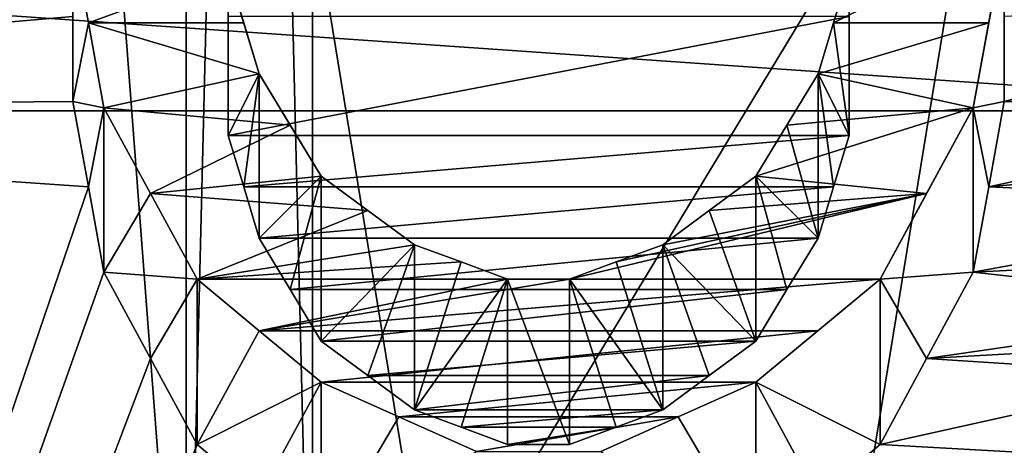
# Model space of a CAD drawing. Header units: millimetres. Extents: x -122 to 122, y -98 to 94.
# Tile 446 of 533: x 67.32 to 70.69, y 1.31 to 2.77. Entities that reach past the tile are written whole.
import ezdxf

# ---------------------------------------------------------------- set-up
doc = ezdxf.new("R2010")
doc.units = ezdxf.units.MM
doc.header["$LTSCALE"] = 26.699852
for name, color, linetype in [('1004', 7, 'CONTINUOUS'), ('1006', 7, 'CONTINUOUS'), ('1026', 7, 'CONTINUOUS'), ('1029', 7, 'CONTINUOUS'), ('1044', 7, 'CONTINUOUS'), ('1045', 7, 'CONTINUOUS'), ('1133', 7, 'CONTINUOUS'), ('1150', 7, 'CONTINUOUS'), ('1736', 7, 'CONTINUOUS'), ('1737', 7, 'CONTINUOUS'), ('4178', 7, 'CONTINUOUS'), ('4195', 7, 'CONTINUOUS'), ('4409', 7, 'CONTINUOUS'), ('4718', 7, 'CONTINUOUS'), ('4719', 7, 'CONTINUOUS'), ('4720', 7, 'CONTINUOUS'), ('4721', 7, 'CONTINUOUS'), ('4722', 7, 'CONTINUOUS'), ('4724', 7, 'CONTINUOUS'), ('4725', 7, 'CONTINUOUS'), ('4726', 7, 'CONTINUOUS'), ('4727', 7, 'CONTINUOUS'), ('4728', 7, 'CONTINUOUS'), ('4755', 7, 'CONTINUOUS'), ('4756', 7, 'CONTINUOUS'), ('4757', 7, 'CONTINUOUS'), ('4758', 7, 'CONTINUOUS'), ('4759', 7, 'CONTINUOUS'), ('4760', 7, 'CONTINUOUS'), ('4761', 7, 'CONTINUOUS'), ('4762', 7, 'CONTINUOUS'), ('4763', 7, 'CONTINUOUS'), ('4764', 7, 'CONTINUOUS'), ('4765', 7, 'CONTINUOUS'), ('4781', 7, 'CONTINUOUS'), ('4782', 7, 'CONTINUOUS'), ('4791', 7, 'CONTINUOUS'), ('4792', 7, 'CONTINUOUS'), ('4793', 7, 'CONTINUOUS'), ('4794', 7, 'CONTINUOUS'), ('5236', 7, 'CONTINUOUS'), ('5239', 7, 'CONTINUOUS'), ('967', 7, 'CONTINUOUS'), ('969', 7, 'CONTINUOUS')]:
    doc.layers.add(name, color=color, linetype=linetype)

msp = doc.modelspace()

# ---------------------------------------------------------------- linework, layer by layer
at = {"layer": '1004', "color": 250, "linetype": 'Continuous', "true_color": 0x323232}
for points in [[(78.9793, 17.625, -30.5274), (78.9793, 0, -35.25), (68.3207, 17.625, -30.5274), (78.9793, 17.625, -30.5274)], [(68.3207, 17.625, -30.5274), (78.9793, 0, -35.25), (68.3207, 0, -35.25), (68.3207, 17.625, -30.5274)]]:
    msp.add_3dface(points, dxfattribs=at)
at = {"layer": '1006', "color": 250, "linetype": 'Continuous', "true_color": 0x323232}
for points in [[(78.9793, 0, 35.25), (78.9793, 17.625, 30.5274), (68.3207, 0, 35.25), (78.9793, 0, 35.25)], [(68.3207, 0, 35.25), (78.9793, 17.625, 30.5274), (68.3207, 17.625, 30.5274), (68.3207, 0, 35.25)]]:
    msp.add_3dface(points, dxfattribs=at)
at = {"layer": '1026', "color": 250, "linetype": 'Continuous', "true_color": 0x323232}
for points in [[(66.4443, 19, 32.909), (66.4443, 0, 38), (67.8877, 17.75, 30.7439), (66.4443, 19, 32.909)], [(67.8877, 17.75, 30.7439), (66.4443, 0, 38), (67.8877, 0, 35.5), (67.8877, 17.75, 30.7439)]]:
    msp.add_3dface(points, dxfattribs=at)
at = {"layer": '1029', "color": 250, "linetype": 'Continuous', "true_color": 0x323232}
for points in [[(66.4443, 0, -38), (66.4443, 19, -32.909), (67.8877, 0, -35.5), (66.4443, 0, -38)], [(67.8877, 0, -35.5), (66.4443, 19, -32.909), (67.8877, 17.75, -30.7439), (67.8877, 0, -35.5)]]:
    msp.add_3dface(points, dxfattribs=at)
at = {"layer": '1044', "color": 250, "linetype": 'Continuous', "true_color": 0x323232}
for points in [[(68.3207, 17.625, -30.5274), (68.3207, 0, -35.25), (67.8877, 17.75, -30.7439), (68.3207, 17.625, -30.5274)], [(68.3207, 0, -35.25), (67.8877, 0, -35.5), (67.8877, 17.75, -30.7439), (68.3207, 0, -35.25)]]:
    msp.add_3dface(points, dxfattribs=at)
at = {"layer": '1045', "color": 250, "linetype": 'Continuous', "true_color": 0x323232}
for points in [[(68.3207, 17.625, 30.5274), (67.8877, 17.75, 30.7439), (67.8877, 0, 35.5), (68.3207, 17.625, 30.5274)], [(68.3207, 0, 35.25), (68.3207, 17.625, 30.5274), (67.8877, 0, 35.5), (68.3207, 0, 35.25)]]:
    msp.add_3dface(points, dxfattribs=at)
at = {"layer": '1133', "color": 250, "linetype": 'Continuous', "true_color": 0x323232}
for points in [[(103.1595, -13.7317, -39.9563), (103.1595, 4.0619, -42.0543), (36.8405, -13.7317, -39.9563), (103.1595, -13.7317, -39.9563)], [(36.8405, -13.7317, -39.9563), (103.1595, 4.0619, -42.0543), (36.8405, 4.0619, -42.0543), (36.8405, -13.7317, -39.9563)]]:
    msp.add_3dface(points, dxfattribs=at)
at = {"layer": '1150', "color": 250, "linetype": 'Continuous', "true_color": 0x323232}
for points in [[(63.7701, 2.4568, -48.1874), (63.7701, 13.6709, -46.2728), (67.5, 3.3488, -48.1336), (63.7701, 2.4568, -48.1874)], [(71.4362, 7.0834, -47.7272), (76.2299, 2.4567, -48.1874), (70.1006, 6.3572, -47.8294), (71.4362, 7.0834, -47.7272)], [(70.1006, 6.3572, -47.8294), (76.2299, 2.4567, -48.1874), (68.7766, 5.6312, -47.9203), (70.1006, 6.3572, -47.8294)], [(68.7766, 5.6312, -47.9203), (76.2299, 2.4567, -48.1874), (72.5, 4.0399, -48.0806), (68.7766, 5.6312, -47.9203)], [(76.2299, 2.4567, -48.1874), (63.7701, 2.4568, -48.1874), (67.5, 3.3488, -48.1336), (76.2299, 2.4567, -48.1874)], [(72.5, 3.3488, -48.1336), (76.2299, 2.4567, -48.1874), (67.5, 3.3488, -48.1336), (72.5, 3.3488, -48.1336)], [(63.7701, -8.8939, -47.4232), (63.7701, 2.4568, -48.1874), (76.2299, -8.8939, -47.4232), (63.7701, -8.8939, -47.4232)], [(76.2299, -8.8939, -47.4232), (63.7701, 2.4568, -48.1874), (76.2299, 2.4567, -48.1874), (76.2299, -8.8939, -47.4232)]]:
    msp.add_3dface(points, dxfattribs=at)
at = {"layer": '1736', "color": 250, "linetype": 'Continuous', "true_color": 0x323232}
for points in [[(31.5, 14.6011, -44.9374), (108.5, -4.939, -46.9912), (31.5, -4.939, -46.9912), (31.5, 14.6011, -44.9374)], [(108.5, 14.6011, -44.9374), (108.5, -4.939, -46.9912), (31.5, 14.6011, -44.9374), (108.5, 14.6011, -44.9374)]]:
    msp.add_3dface(points, dxfattribs=at)
at = {"layer": '1737', "color": 250, "linetype": 'Continuous', "true_color": 0x323232}
for points in [[(108.5, 15.2191, -46.8395), (108.5, -5.148, -48.9802), (31.5, 15.2191, -46.8395), (108.5, 15.2191, -46.8395)], [(31.5, 15.2191, -46.8395), (108.5, -5.148, -48.9802), (31.5, -5.148, -48.9802), (31.5, 15.2191, -46.8395)]]:
    msp.add_3dface(points, dxfattribs=at)
at = {"layer": '4178', "color": 250, "linetype": 'Continuous', "true_color": 0x323232}
for points in [[(103.1595, 4.0619, 42.0543), (103.1595, -13.7317, 39.9563), (36.8405, 4.0619, 42.0543), (103.1595, 4.0619, 42.0543)], [(36.8405, 4.0619, 42.0543), (103.1595, -13.7317, 39.9563), (36.8405, -13.7317, 39.9563), (36.8405, 4.0619, 42.0543)]]:
    msp.add_3dface(points, dxfattribs=at)
at = {"layer": '4195', "color": 250, "linetype": 'Continuous', "true_color": 0x323232}
for points in [[(63.7701, 13.6709, 46.2728), (63.7701, 2.4568, 48.1874), (67.9255, 9.012, 47.4009), (63.7701, 13.6709, 46.2728)], [(67.9255, 9.012, 47.4009), (63.7701, 2.4568, 48.1874), (67.7657, 8.7403, 47.4518), (67.9255, 9.012, 47.4009)], [(67.7657, 8.7403, 47.4518), (63.7701, 2.4568, 48.1874), (67.6064, 8.4684, 47.501), (67.7657, 8.7403, 47.4518)], [(67.6064, 8.4684, 47.501), (63.7701, 2.4568, 48.1874), (67.5531, 8.1402, 47.5584), (67.6064, 8.4684, 47.501)], [(67.5531, 8.1402, 47.5584), (63.7701, 2.4568, 48.1874), (67.5, 7.8116, 47.6135), (67.5531, 8.1402, 47.5584)], [(67.5, 7.8116, 47.6135), (63.7701, 2.4568, 48.1874), (67.5533, 7.4809, 47.6665), (67.5, 7.8116, 47.6135)], [(67.5533, 7.4809, 47.6665), (63.7701, 2.4568, 48.1874), (67.6064, 7.1499, 47.7173), (67.5533, 7.4809, 47.6665)], [(67.6064, 7.1499, 47.7173), (63.7701, 2.4568, 48.1874), (67.7662, 6.8723, 47.7581), (67.6064, 7.1499, 47.7173)], [(67.7662, 6.8723, 47.7581), (63.7701, 2.4568, 48.1874), (67.9255, 6.5946, 47.7972), (67.7662, 6.8723, 47.7581)], [(67.9255, 6.5946, 47.7972), (63.7701, 2.4568, 48.1874), (68.0853, 6.4272, 47.82), (67.9255, 6.5946, 47.7972)], [(68.0853, 6.4272, 47.82), (63.7701, 2.4568, 48.1874), (68.2447, 6.2598, 47.8422), (68.0853, 6.4272, 47.82)], [(68.2447, 6.2598, 47.8422), (63.7701, 2.4568, 48.1874), (68.4576, 6.1478, 47.8567), (68.2447, 6.2598, 47.8422)], [(68.4576, 6.1478, 47.8567), (63.7701, 2.4568, 48.1874), (68.6702, 6.0358, 47.871), (68.4576, 6.1478, 47.8567)], [(68.6702, 6.0358, 47.871), (63.7701, 2.4568, 48.1874), (68.8298, 5.9797, 47.878), (68.6702, 6.0358, 47.871)], [(63.7701, 2.4568, 48.1874), (68.9894, 5.9236, 47.885), (68.8298, 5.9797, 47.878), (63.7701, 2.4568, 48.1874)], [(68.9894, 5.9236, 47.885), (63.7701, 2.4568, 48.1874), (69.2554, 5.8674, 47.8919), (68.9894, 5.9236, 47.885)], [(69.2554, 5.8674, 47.8919), (63.7701, 2.4568, 48.1874), (69.5213, 5.8113, 47.8988), (69.2554, 5.8674, 47.8919)], [(63.7701, 2.4568, 48.1874), (68.3511, 4.566, 48.0335), (70.4787, 5.8113, 47.8988), (63.7701, 2.4568, 48.1874)], [(69.5213, 5.8113, 47.8988), (63.7701, 2.4568, 48.1874), (70.4787, 5.8113, 47.8988), (69.5213, 5.8113, 47.8988)], [(68.3511, 4.566, 48.0335), (63.7701, 2.4568, 48.1874), (68.1381, 4.3946, 48.0495), (68.3511, 4.566, 48.0335)], [(68.1381, 4.3946, 48.0495), (63.7701, 2.4568, 48.1874), (67.9255, 4.2232, 48.0648), (68.1381, 4.3946, 48.0495)], [(67.9255, 4.2232, 48.0648), (63.7701, 2.4568, 48.1874), (67.7657, 3.936, 48.0892), (67.9255, 4.2232, 48.0648)], [(67.7657, 3.936, 48.0892), (63.7701, 2.4568, 48.1874), (67.6064, 3.6489, 48.1118), (67.7657, 3.936, 48.0892)], [(67.6064, 3.6489, 48.1118), (63.7701, 2.4568, 48.1874), (67.5531, 3.3599, 48.1329), (67.6064, 3.6489, 48.1118)], [(67.5531, 3.3599, 48.1329), (63.7701, 2.4568, 48.1874), (67.5, 3.0708, 48.1522), (67.5531, 3.3599, 48.1329)], [(67.5, 3.0708, 48.1522), (63.7701, 2.4568, 48.1874), (67.5, 2.7799, 48.1699), (67.5, 3.0708, 48.1522)], [(70.6915, 2.7799, 48.1699), (70.6915, 2.4888, 48.1858), (71.9681, 2.8379, 48.1665), (70.6915, 2.7799, 48.1699)], [(71.9681, 2.8379, 48.1665), (70.6915, 2.4888, 48.1858), (71.9681, 2.4888, 48.1858), (71.9681, 2.8379, 48.1665)], [(67.5, 2.7799, 48.1699), (63.7701, 2.4568, 48.1874), (67.5, 2.4888, 48.1858), (67.5, 2.7799, 48.1699)], [(70.1596, 2.3719, 48.1917), (70.1596, 2.7795, 48.1699), (68.0319, 2.3719, 48.1917), (70.1596, 2.3719, 48.1917)], [(68.0319, 2.3719, 48.1917), (70.1596, 2.7795, 48.1699), (68.0319, 2.7795, 48.1699), (68.0319, 2.3719, 48.1917)], [(67.5, 2.4888, 48.1858), (63.7701, 2.4568, 48.1874), (67.5533, 2.1958, 48.2), (67.5, 2.4888, 48.1858)], [(70.6915, 2.4888, 48.1858), (70.6382, 2.1958, 48.2), (71.9681, 2.4888, 48.1858), (70.6915, 2.4888, 48.1858)], [(71.9681, 2.4888, 48.1858), (70.6382, 2.1958, 48.2), (71.9148, 2.3133, 48.1945), (71.9681, 2.4888, 48.1858)], [(63.7701, 2.4568, 48.1874), (63.7701, -8.8939, 47.4232), (67.5533, 2.1958, 48.2), (63.7701, 2.4568, 48.1874)], [(63.7701, -8.8939, 47.4232), (76.2299, -8.8939, 47.4232), (76.2299, 2.4567, 48.1874), (63.7701, -8.8939, 47.4232)], [(63.7701, -8.8939, 47.4232), (76.2299, 2.4567, 48.1874), (71.3298, 0.9568, 48.2405), (63.7701, -8.8939, 47.4232)], [(68.0852, 2.1961, 48.2), (70.1596, 2.3719, 48.1917), (68.0319, 2.3719, 48.1917), (68.0852, 2.1961, 48.2)], [(70.1063, 2.1961, 48.2), (70.1596, 2.3719, 48.1917), (68.0852, 2.1961, 48.2), (70.1063, 2.1961, 48.2)], [(71.9148, 2.3133, 48.1945), (70.6382, 2.1958, 48.2), (71.8617, 2.1377, 48.2026), (71.9148, 2.3133, 48.1945)], [(67.5533, 2.1958, 48.2), (63.7701, -8.8939, 47.4232), (67.6064, 1.9028, 48.2125), (67.5533, 2.1958, 48.2)], [(68.1383, 2.0204, 48.2077), (70.1063, 2.1961, 48.2), (68.0852, 2.1961, 48.2), (68.1383, 2.0204, 48.2077)], [(70.0532, 2.0204, 48.2077), (70.1063, 2.1961, 48.2), (68.1383, 2.0204, 48.2077), (70.0532, 2.0204, 48.2077)], [(70.6382, 2.1958, 48.2), (70.5851, 1.9028, 48.2125), (71.8617, 2.1377, 48.2026), (70.6382, 2.1958, 48.2)], [(71.8617, 2.1377, 48.2026), (70.5851, 1.9028, 48.2125), (71.7552, 1.9614, 48.2101), (71.8617, 2.1377, 48.2026)], [(68.2448, 1.8438, 48.2148), (70.0532, 2.0204, 48.2077), (68.1383, 2.0204, 48.2077), (68.2448, 1.8438, 48.2148)], [(69.9467, 1.8438, 48.2148), (70.0532, 2.0204, 48.2077), (68.2448, 1.8438, 48.2148), (69.9467, 1.8438, 48.2148)], [(71.7552, 1.9614, 48.2101), (70.5851, 1.9028, 48.2125), (71.6489, 1.7851, 48.217), (71.7552, 1.9614, 48.2101)], [(67.6064, 1.9028, 48.2125), (63.7701, -8.8939, 47.4232), (67.7663, 1.6077, 48.2232), (67.6064, 1.9028, 48.2125)], [(70.5851, 1.9028, 48.2125), (70.4252, 1.6077, 48.2232), (71.6489, 1.7851, 48.217), (70.5851, 1.9028, 48.2125)], [(68.3511, 1.6673, 48.2212), (69.9467, 1.8438, 48.2148), (68.2448, 1.8438, 48.2148), (68.3511, 1.6673, 48.2212)], [(69.8404, 1.6673, 48.2212), (69.9467, 1.8438, 48.2148), (68.3511, 1.6673, 48.2212), (69.8404, 1.6673, 48.2212)], [(71.6489, 1.7851, 48.217), (70.4252, 1.6077, 48.2232), (71.4892, 1.6672, 48.2212), (71.6489, 1.7851, 48.217)], [(68.5108, 1.5492, 48.2251), (69.8404, 1.6673, 48.2212), (68.3511, 1.6673, 48.2212), (68.5108, 1.5492, 48.2251)], [(69.6807, 1.5492, 48.2251), (69.8404, 1.6673, 48.2212), (68.5108, 1.5492, 48.2251), (69.6807, 1.5492, 48.2251)], [(71.4892, 1.6672, 48.2212), (70.4252, 1.6077, 48.2232), (71.3298, 1.5493, 48.2251), (71.4892, 1.6672, 48.2212)], [(67.7663, 1.6077, 48.2232), (63.7701, -8.8939, 47.4232), (67.9255, 1.3128, 48.2321), (67.7663, 1.6077, 48.2232)], [(70.4252, 1.6077, 48.2232), (70.266, 1.3128, 48.2321), (71.3298, 1.5493, 48.2251), (70.4252, 1.6077, 48.2232)], [(68.6702, 1.4311, 48.2288), (69.6807, 1.5492, 48.2251), (68.5108, 1.5492, 48.2251), (68.6702, 1.4311, 48.2288)], [(69.5213, 1.4311, 48.2288), (69.6807, 1.5492, 48.2251), (68.6702, 1.4311, 48.2288), (69.5213, 1.4311, 48.2288)], [(71.3298, 1.5493, 48.2251), (70.266, 1.3128, 48.2321), (71.3298, 1.2531, 48.2337), (71.3298, 1.5493, 48.2251)], [(68.8299, 1.3719, 48.2305), (69.5213, 1.4311, 48.2288), (68.6702, 1.4311, 48.2288), (68.8299, 1.3719, 48.2305)], [(69.3616, 1.3719, 48.2305), (69.5213, 1.4311, 48.2288), (68.8299, 1.3719, 48.2305), (69.3616, 1.3719, 48.2305)], [(68.9894, 1.3128, 48.2321), (69.3616, 1.3719, 48.2305), (68.8299, 1.3719, 48.2305), (68.9894, 1.3128, 48.2321)], [(69.2021, 1.3128, 48.2321), (69.3616, 1.3719, 48.2305), (68.9894, 1.3128, 48.2321), (69.2021, 1.3128, 48.2321)], [(67.9255, 1.3128, 48.2321), (63.7701, -8.8939, 47.4232), (68.1386, 1.1347, 48.2367), (67.9255, 1.3128, 48.2321)], [(70.266, 1.3128, 48.2321), (70.0529, 1.1347, 48.2367), (71.3298, 1.2531, 48.2337), (70.266, 1.3128, 48.2321)]]:
    msp.add_3dface(points, dxfattribs=at)
at = {"layer": '4409', "color": 250, "linetype": 'Continuous', "true_color": 0x323232}
for points in [[(67.5, 3.0487, 49.1555), (67.5533, 2.7575, 49.1727), (68.0319, 2.9325, 49.1626), (67.5, 3.0487, 49.1555)], [(70.6382, 2.7575, 49.1727), (70.6915, 3.0487, 49.1555), (70.1063, 2.7578, 49.1727), (70.6382, 2.7575, 49.1727)], [(70.1063, 2.7578, 49.1727), (70.6915, 3.0487, 49.1555), (70.1596, 2.9325, 49.1626), (70.1063, 2.7578, 49.1727)], [(68.0319, 2.9325, 49.1626), (67.5533, 2.7575, 49.1727), (68.0852, 2.7578, 49.1727), (68.0319, 2.9325, 49.1626)], [(68.0852, 2.7578, 49.1727), (67.5533, 2.7575, 49.1727), (68.1383, 2.583, 49.1822), (68.0852, 2.7578, 49.1727)], [(67.5533, 2.7575, 49.1727), (67.6064, 2.4662, 49.1882), (68.1383, 2.583, 49.1822), (67.5533, 2.7575, 49.1727)], [(70.0532, 2.583, 49.1822), (70.6382, 2.7575, 49.1727), (70.1063, 2.7578, 49.1727), (70.0532, 2.583, 49.1822)], [(70.5851, 2.4662, 49.1882), (70.6382, 2.7575, 49.1727), (70.0532, 2.583, 49.1822), (70.5851, 2.4662, 49.1882)], [(68.1383, 2.583, 49.1822), (67.6064, 2.4662, 49.1882), (68.2448, 2.4075, 49.1911), (68.1383, 2.583, 49.1822)], [(69.9467, 2.4075, 49.1911), (70.5851, 2.4662, 49.1882), (70.0532, 2.583, 49.1822), (69.9467, 2.4075, 49.1911)], [(67.6064, 2.4662, 49.1882), (67.7663, 2.1729, 49.202), (68.2448, 2.4075, 49.1911), (67.6064, 2.4662, 49.1882)], [(70.4252, 2.1729, 49.202), (70.5851, 2.4662, 49.1882), (69.8404, 2.2321, 49.1994), (70.4252, 2.1729, 49.202)], [(69.8404, 2.2321, 49.1994), (70.5851, 2.4662, 49.1882), (69.9467, 2.4075, 49.1911), (69.8404, 2.2321, 49.1994)], [(68.2448, 2.4075, 49.1911), (67.7663, 2.1729, 49.202), (68.3511, 2.2321, 49.1994), (68.2448, 2.4075, 49.1911)], [(68.3511, 2.2321, 49.1994), (67.7663, 2.1729, 49.202), (68.5108, 2.1147, 49.2046), (68.3511, 2.2321, 49.1994)], [(69.6807, 2.1147, 49.2046), (70.4252, 2.1729, 49.202), (69.8404, 2.2321, 49.1994), (69.6807, 2.1147, 49.2046)], [(67.7663, 2.1729, 49.202), (67.9255, 1.8797, 49.2141), (68.5108, 2.1147, 49.2046), (67.7663, 2.1729, 49.202)], [(70.266, 1.8797, 49.2141), (70.4252, 2.1729, 49.202), (69.2021, 1.8797, 49.2141), (70.266, 1.8797, 49.2141)], [(69.2021, 1.8797, 49.2141), (70.4252, 2.1729, 49.202), (69.3616, 1.9385, 49.2118), (69.2021, 1.8797, 49.2141)], [(69.3616, 1.9385, 49.2118), (70.4252, 2.1729, 49.202), (69.5213, 1.9973, 49.2095), (69.3616, 1.9385, 49.2118)], [(69.5213, 1.9973, 49.2095), (70.4252, 2.1729, 49.202), (69.6807, 2.1147, 49.2046), (69.5213, 1.9973, 49.2095)], [(68.5108, 2.1147, 49.2046), (67.9255, 1.8797, 49.2141), (68.6702, 1.9973, 49.2095), (68.5108, 2.1147, 49.2046)], [(68.6702, 1.9973, 49.2095), (67.9255, 1.8797, 49.2141), (68.8299, 1.9385, 49.2118), (68.6702, 1.9973, 49.2095)], [(68.8299, 1.9385, 49.2118), (67.9255, 1.8797, 49.2141), (68.9894, 1.8797, 49.2141), (68.8299, 1.9385, 49.2118)], [(67.9255, 1.8797, 49.2141), (68.1386, 1.7028, 49.2206), (68.9894, 1.8797, 49.2141), (67.9255, 1.8797, 49.2141)], [(70.0529, 1.7028, 49.2206), (70.266, 1.8797, 49.2141), (68.1386, 1.7028, 49.2206), (70.0529, 1.7028, 49.2206)], [(68.1386, 1.7028, 49.2206), (70.266, 1.8797, 49.2141), (69.2021, 1.8797, 49.2141), (68.1386, 1.7028, 49.2206)], [(68.9894, 1.8797, 49.2141), (68.1386, 1.7028, 49.2206), (69.2021, 1.8797, 49.2141), (68.9894, 1.8797, 49.2141)], [(68.3511, 1.5259, 49.2264), (70.0529, 1.7028, 49.2206), (68.1386, 1.7028, 49.2206), (68.3511, 1.5259, 49.2264)], [(69.8404, 1.5259, 49.2264), (70.0529, 1.7028, 49.2206), (68.3511, 1.5259, 49.2264), (69.8404, 1.5259, 49.2264)], [(68.6173, 1.4076, 49.2299), (69.8404, 1.5259, 49.2264), (68.3511, 1.5259, 49.2264), (68.6173, 1.4076, 49.2299)], [(69.5742, 1.4076, 49.2299), (69.8404, 1.5259, 49.2264), (68.6173, 1.4076, 49.2299), (69.5742, 1.4076, 49.2299)], [(68.883, 1.2893, 49.2331), (69.5742, 1.4076, 49.2299), (68.6173, 1.4076, 49.2299), (68.883, 1.2893, 49.2331)], [(69.3085, 1.2893, 49.2331), (69.5742, 1.4076, 49.2299), (68.883, 1.2893, 49.2331), (69.3085, 1.2893, 49.2331)]]:
    msp.add_3dface(points, dxfattribs=at)
at = {"layer": '4718', "color": 250, "linetype": 'Continuous', "true_color": 0x323232}
msp.add_3dface([(70.6915, 2.4888, 48.1858), (70.6915, 2.7799, 48.1699), (70.6915, 3.0487, 49.1555), (70.6915, 2.4888, 48.1858)], dxfattribs=at)
at = {"layer": '4719', "color": 250, "linetype": 'Continuous', "true_color": 0x323232}
for points in [[(70.6915, 2.4888, 48.1858), (70.6915, 3.0487, 49.1555), (70.5851, 2.4662, 49.1882), (70.6915, 2.4888, 48.1858)], [(70.6915, 3.0487, 49.1555), (70.6382, 2.7575, 49.1727), (70.5851, 2.4662, 49.1882), (70.6915, 3.0487, 49.1555)], [(70.6382, 2.1958, 48.2), (70.6915, 2.4888, 48.1858), (70.5851, 2.4662, 49.1882), (70.6382, 2.1958, 48.2)], [(70.5851, 1.9028, 48.2125), (70.6382, 2.1958, 48.2), (70.5851, 2.4662, 49.1882), (70.5851, 1.9028, 48.2125)]]:
    msp.add_3dface(points, dxfattribs=at)
at = {"layer": '4720', "color": 250, "linetype": 'Continuous', "true_color": 0x323232}
for points in [[(70.5851, 1.9028, 48.2125), (70.5851, 2.4662, 49.1882), (70.266, 1.8797, 49.2141), (70.5851, 1.9028, 48.2125)], [(70.5851, 2.4662, 49.1882), (70.4252, 2.1729, 49.202), (70.266, 1.8797, 49.2141), (70.5851, 2.4662, 49.1882)], [(70.4252, 1.6077, 48.2232), (70.5851, 1.9028, 48.2125), (70.266, 1.8797, 49.2141), (70.4252, 1.6077, 48.2232)], [(70.266, 1.3128, 48.2321), (70.4252, 1.6077, 48.2232), (70.266, 1.8797, 49.2141), (70.266, 1.3128, 48.2321)]]:
    msp.add_3dface(points, dxfattribs=at)
at = {"layer": '4721', "color": 250, "linetype": 'Continuous', "true_color": 0x323232}
for points in [[(70.266, 1.3128, 48.2321), (70.266, 1.8797, 49.2141), (69.8404, 1.5259, 49.2264), (70.266, 1.3128, 48.2321)], [(70.266, 1.8797, 49.2141), (70.0529, 1.7028, 49.2206), (69.8404, 1.5259, 49.2264), (70.266, 1.8797, 49.2141)], [(69.8404, 0.9568, 48.2405), (70.0529, 1.1347, 48.2367), (69.8404, 1.5259, 49.2264), (69.8404, 0.9568, 48.2405)], [(70.0529, 1.1347, 48.2367), (70.266, 1.3128, 48.2321), (69.8404, 1.5259, 49.2264), (70.0529, 1.1347, 48.2367)]]:
    msp.add_3dface(points, dxfattribs=at)
at = {"layer": '4722', "color": 250, "linetype": 'Continuous', "true_color": 0x323232}
for points in [[(69.8404, 1.5259, 49.2264), (69.5742, 1.4076, 49.2299), (69.8404, 0.9568, 48.2405), (69.8404, 1.5259, 49.2264)], [(69.3085, 1.2893, 49.2331), (69.8404, 0.9568, 48.2405), (69.5742, 1.4076, 49.2299), (69.3085, 1.2893, 49.2331)]]:
    msp.add_3dface(points, dxfattribs=at)
at = {"layer": '4724', "color": 250, "linetype": 'Continuous', "true_color": 0x323232}
for points in [[(68.3511, 0.9568, 48.2405), (68.6173, 1.4076, 49.2299), (68.3511, 1.5259, 49.2264), (68.3511, 0.9568, 48.2405)], [(68.3511, 0.9568, 48.2405), (68.883, 1.2893, 49.2331), (68.6173, 1.4076, 49.2299), (68.3511, 0.9568, 48.2405)]]:
    msp.add_3dface(points, dxfattribs=at)
at = {"layer": '4725', "color": 250, "linetype": 'Continuous', "true_color": 0x323232}
for points in [[(67.9255, 1.3128, 48.2321), (68.1386, 1.7028, 49.2206), (67.9255, 1.8797, 49.2141), (67.9255, 1.3128, 48.2321)], [(67.9255, 1.3128, 48.2321), (68.3511, 1.5259, 49.2264), (68.1386, 1.7028, 49.2206), (67.9255, 1.3128, 48.2321)], [(67.9255, 1.3128, 48.2321), (68.1386, 1.1347, 48.2367), (68.3511, 1.5259, 49.2264), (67.9255, 1.3128, 48.2321)], [(68.1386, 1.1347, 48.2367), (68.3511, 0.9568, 48.2405), (68.3511, 1.5259, 49.2264), (68.1386, 1.1347, 48.2367)]]:
    msp.add_3dface(points, dxfattribs=at)
at = {"layer": '4726', "color": 250, "linetype": 'Continuous', "true_color": 0x323232}
for points in [[(67.6064, 1.9028, 48.2125), (67.7663, 2.1729, 49.202), (67.6064, 2.4662, 49.1882), (67.6064, 1.9028, 48.2125)], [(67.6064, 1.9028, 48.2125), (67.9255, 1.8797, 49.2141), (67.7663, 2.1729, 49.202), (67.6064, 1.9028, 48.2125)], [(67.6064, 1.9028, 48.2125), (67.7663, 1.6077, 48.2232), (67.9255, 1.8797, 49.2141), (67.6064, 1.9028, 48.2125)], [(67.7663, 1.6077, 48.2232), (67.9255, 1.3128, 48.2321), (67.9255, 1.8797, 49.2141), (67.7663, 1.6077, 48.2232)]]:
    msp.add_3dface(points, dxfattribs=at)
at = {"layer": '4727', "color": 250, "linetype": 'Continuous', "true_color": 0x323232}
for points in [[(67.5, 2.4888, 48.1858), (67.5533, 2.7575, 49.1727), (67.5, 3.0487, 49.1555), (67.5, 2.4888, 48.1858)], [(67.5, 2.4888, 48.1858), (67.6064, 2.4662, 49.1882), (67.5533, 2.7575, 49.1727), (67.5, 2.4888, 48.1858)], [(67.5, 2.4888, 48.1858), (67.5533, 2.1958, 48.2), (67.6064, 2.4662, 49.1882), (67.5, 2.4888, 48.1858)], [(67.5533, 2.1958, 48.2), (67.6064, 1.9028, 48.2125), (67.6064, 2.4662, 49.1882), (67.5533, 2.1958, 48.2)]]:
    msp.add_3dface(points, dxfattribs=at)
at = {"layer": '4728', "color": 250, "linetype": 'Continuous', "true_color": 0x323232}
msp.add_3dface([(67.5, 2.7799, 48.1699), (67.5, 2.4888, 48.1858), (67.5, 3.0487, 49.1555), (67.5, 2.7799, 48.1699)], dxfattribs=at)
at = {"layer": '4755', "color": 250, "linetype": 'Continuous', "true_color": 0x323232}
msp.add_3dface([(70.1596, 2.7795, 48.1699), (70.1596, 2.3719, 48.1917), (70.1596, 2.9325, 49.1626), (70.1596, 2.7795, 48.1699)], dxfattribs=at)
at = {"layer": '4756', "color": 250, "linetype": 'Continuous', "true_color": 0x323232}
for points in [[(70.1596, 2.3719, 48.1917), (70.1063, 2.7578, 49.1727), (70.1596, 2.9325, 49.1626), (70.1596, 2.3719, 48.1917)], [(70.1596, 2.3719, 48.1917), (70.0532, 2.583, 49.1822), (70.1063, 2.7578, 49.1727), (70.1596, 2.3719, 48.1917)], [(70.1596, 2.3719, 48.1917), (70.1063, 2.1961, 48.2), (70.0532, 2.583, 49.1822), (70.1596, 2.3719, 48.1917)], [(70.1063, 2.1961, 48.2), (70.0532, 2.0204, 48.2077), (70.0532, 2.583, 49.1822), (70.1063, 2.1961, 48.2)]]:
    msp.add_3dface(points, dxfattribs=at)
at = {"layer": '4757', "color": 250, "linetype": 'Continuous', "true_color": 0x323232}
for points in [[(70.0532, 2.0204, 48.2077), (69.9467, 2.4075, 49.1911), (70.0532, 2.583, 49.1822), (70.0532, 2.0204, 48.2077)], [(70.0532, 2.0204, 48.2077), (69.8404, 2.2321, 49.1994), (69.9467, 2.4075, 49.1911), (70.0532, 2.0204, 48.2077)], [(70.0532, 2.0204, 48.2077), (69.9467, 1.8438, 48.2148), (69.8404, 2.2321, 49.1994), (70.0532, 2.0204, 48.2077)], [(69.9467, 1.8438, 48.2148), (69.8404, 1.6673, 48.2212), (69.8404, 2.2321, 49.1994), (69.9467, 1.8438, 48.2148)]]:
    msp.add_3dface(points, dxfattribs=at)
at = {"layer": '4758', "color": 250, "linetype": 'Continuous', "true_color": 0x323232}
for points in [[(69.8404, 1.6673, 48.2212), (69.6807, 2.1147, 49.2046), (69.8404, 2.2321, 49.1994), (69.8404, 1.6673, 48.2212)], [(69.8404, 1.6673, 48.2212), (69.5213, 1.9973, 49.2095), (69.6807, 2.1147, 49.2046), (69.8404, 1.6673, 48.2212)], [(69.8404, 1.6673, 48.2212), (69.6807, 1.5492, 48.2251), (69.5213, 1.9973, 49.2095), (69.8404, 1.6673, 48.2212)], [(69.6807, 1.5492, 48.2251), (69.5213, 1.4311, 48.2288), (69.5213, 1.9973, 49.2095), (69.6807, 1.5492, 48.2251)]]:
    msp.add_3dface(points, dxfattribs=at)
at = {"layer": '4759', "color": 250, "linetype": 'Continuous', "true_color": 0x323232}
for points in [[(69.5213, 1.4311, 48.2288), (69.3616, 1.9385, 49.2118), (69.5213, 1.9973, 49.2095), (69.5213, 1.4311, 48.2288)], [(69.5213, 1.4311, 48.2288), (69.2021, 1.8797, 49.2141), (69.3616, 1.9385, 49.2118), (69.5213, 1.4311, 48.2288)], [(69.5213, 1.4311, 48.2288), (69.3616, 1.3719, 48.2305), (69.2021, 1.8797, 49.2141), (69.5213, 1.4311, 48.2288)], [(69.3616, 1.3719, 48.2305), (69.2021, 1.3128, 48.2321), (69.2021, 1.8797, 49.2141), (69.3616, 1.3719, 48.2305)]]:
    msp.add_3dface(points, dxfattribs=at)
at = {"layer": '4760', "color": 250, "linetype": 'Continuous', "true_color": 0x323232}
for points in [[(69.2021, 1.3128, 48.2321), (68.9894, 1.3128, 48.2321), (68.9894, 1.8797, 49.2141), (69.2021, 1.3128, 48.2321)], [(69.2021, 1.3128, 48.2321), (68.9894, 1.8797, 49.2141), (69.2021, 1.8797, 49.2141), (69.2021, 1.3128, 48.2321)]]:
    msp.add_3dface(points, dxfattribs=at)
at = {"layer": '4761', "color": 250, "linetype": 'Continuous', "true_color": 0x323232}
for points in [[(68.6702, 1.9973, 49.2095), (68.8299, 1.9385, 49.2118), (68.6702, 1.4311, 48.2288), (68.6702, 1.9973, 49.2095)], [(68.9894, 1.8797, 49.2141), (68.6702, 1.4311, 48.2288), (68.8299, 1.9385, 49.2118), (68.9894, 1.8797, 49.2141)], [(68.8299, 1.3719, 48.2305), (68.6702, 1.4311, 48.2288), (68.9894, 1.8797, 49.2141), (68.8299, 1.3719, 48.2305)], [(68.9894, 1.3128, 48.2321), (68.8299, 1.3719, 48.2305), (68.9894, 1.8797, 49.2141), (68.9894, 1.3128, 48.2321)]]:
    msp.add_3dface(points, dxfattribs=at)
at = {"layer": '4762', "color": 250, "linetype": 'Continuous', "true_color": 0x323232}
for points in [[(68.3511, 1.6673, 48.2212), (68.3511, 2.2321, 49.1994), (68.6702, 1.9973, 49.2095), (68.3511, 1.6673, 48.2212)], [(68.3511, 2.2321, 49.1994), (68.5108, 2.1147, 49.2046), (68.6702, 1.9973, 49.2095), (68.3511, 2.2321, 49.1994)], [(68.5108, 1.5492, 48.2251), (68.3511, 1.6673, 48.2212), (68.6702, 1.9973, 49.2095), (68.5108, 1.5492, 48.2251)], [(68.6702, 1.4311, 48.2288), (68.5108, 1.5492, 48.2251), (68.6702, 1.9973, 49.2095), (68.6702, 1.4311, 48.2288)]]:
    msp.add_3dface(points, dxfattribs=at)
at = {"layer": '4763', "color": 250, "linetype": 'Continuous', "true_color": 0x323232}
for points in [[(68.1383, 2.0204, 48.2077), (68.1383, 2.583, 49.1822), (68.3511, 2.2321, 49.1994), (68.1383, 2.0204, 48.2077)], [(68.1383, 2.583, 49.1822), (68.2448, 2.4075, 49.1911), (68.3511, 2.2321, 49.1994), (68.1383, 2.583, 49.1822)], [(68.2448, 1.8438, 48.2148), (68.1383, 2.0204, 48.2077), (68.3511, 2.2321, 49.1994), (68.2448, 1.8438, 48.2148)], [(68.3511, 1.6673, 48.2212), (68.2448, 1.8438, 48.2148), (68.3511, 2.2321, 49.1994), (68.3511, 1.6673, 48.2212)]]:
    msp.add_3dface(points, dxfattribs=at)
at = {"layer": '4764', "color": 250, "linetype": 'Continuous', "true_color": 0x323232}
for points in [[(68.0319, 2.3719, 48.1917), (68.0319, 2.9325, 49.1626), (68.1383, 2.583, 49.1822), (68.0319, 2.3719, 48.1917)], [(68.0319, 2.9325, 49.1626), (68.0852, 2.7578, 49.1727), (68.1383, 2.583, 49.1822), (68.0319, 2.9325, 49.1626)], [(68.0852, 2.1961, 48.2), (68.0319, 2.3719, 48.1917), (68.1383, 2.583, 49.1822), (68.0852, 2.1961, 48.2)], [(68.1383, 2.0204, 48.2077), (68.0852, 2.1961, 48.2), (68.1383, 2.583, 49.1822), (68.1383, 2.0204, 48.2077)]]:
    msp.add_3dface(points, dxfattribs=at)
at = {"layer": '4765', "color": 250, "linetype": 'Continuous', "true_color": 0x323232}
msp.add_3dface([(68.0319, 2.3719, 48.1917), (68.0319, 2.7795, 48.1699), (68.0319, 2.9325, 49.1626), (68.0319, 2.3719, 48.1917)], dxfattribs=at)
at = {"layer": '4781', "color": 250, "linetype": 'Continuous', "true_color": 0x323232}
for points in [[(31.5, -4.939, 46.9912), (108.5, 14.6011, 44.9374), (31.5, 14.6011, 44.9374), (31.5, -4.939, 46.9912)], [(108.5, -4.939, 46.9912), (108.5, 14.6011, 44.9374), (31.5, -4.939, 46.9912), (108.5, -4.939, 46.9912)]]:
    msp.add_3dface(points, dxfattribs=at)
at = {"layer": '4782', "color": 250, "linetype": 'Continuous', "true_color": 0x323232}
for points in [[(108.5, -5.148, 48.9802), (108.5, 15.2191, 46.8395), (31.5, -5.148, 48.9802), (108.5, -5.148, 48.9802)], [(31.5, -5.148, 48.9802), (108.5, 15.2191, 46.8395), (31.5, 15.2191, 46.8395), (31.5, -5.148, 48.9802)]]:
    msp.add_3dface(points, dxfattribs=at)
at = {"layer": '4791', "color": 150, "linetype": 'Continuous', "true_color": 0x378cff}
for points in [[(22, -10.0141, -43.8712), (22, 10.0141, -43.8712), (122, -10.0141, -43.8712), (22, -10.0141, -43.8712)], [(22, 10.0141, -43.8712), (122, 10.0141, -43.8712), (122, -10.0141, -43.8712), (22, 10.0141, -43.8712)]]:
    msp.add_3dface(points, dxfattribs=at)
at = {"layer": '4792', "color": 150, "linetype": 'Continuous', "true_color": 0x378cff}
for points in [[(22, 10.0141, 43.8712), (22, -10.0141, 43.8712), (122, 10.0141, 43.8712), (22, 10.0141, 43.8712)], [(22, -10.0141, 43.8712), (122, -10.0141, 43.8712), (122, 10.0141, 43.8712), (22, -10.0141, 43.8712)]]:
    msp.add_3dface(points, dxfattribs=at)
at = {"layer": '4793', "color": 150, "linetype": 'Continuous', "true_color": 0x378cff}
for points in [[(22, 0, 39.7059), (22, 10.2783, 38.3524), (122, 0, 39.7059), (22, 0, 39.7059)], [(22, 10.2783, 38.3524), (122, 10.2783, 38.3524), (122, 0, 39.7059), (22, 10.2783, 38.3524)]]:
    msp.add_3dface(points, dxfattribs=at)
at = {"layer": '4794', "color": 150, "linetype": 'Continuous', "true_color": 0x378cff}
for points in [[(22, 10.2783, -38.3524), (22, 0, -39.7059), (122, 10.2783, -38.3524), (22, 10.2783, -38.3524)], [(22, 0, -39.7059), (122, 0, -39.7059), (122, 10.2783, -38.3524), (22, 0, -39.7059)]]:
    msp.add_3dface(points, dxfattribs=at)
at = {"layer": '5236', "color": 7, "linetype": 'Continuous', "true_color": 0xf5f5f5}
for points in [[(73.9905, -24.6339, 62.6671), (66.0095, -24.6339, 62.6671), (73.9905, 24.2139, 90.8694), (73.9905, -24.6339, 62.6671)], [(73.9905, 24.2139, 90.8694), (66.0095, -24.6339, 62.6671), (66.0095, 24.2139, 90.8694), (73.9905, 24.2139, 90.8694)]]:
    msp.add_3dface(points, dxfattribs=at)
at = {"layer": '5239', "color": 7, "linetype": 'Continuous', "true_color": 0xf5f5f5}
for points in [[(66.0095, -31.5456, 74.6386), (73.9905, -31.5456, 74.6386), (66.0095, 17.3021, 102.8409), (66.0095, -31.5456, 74.6386)], [(66.0095, 17.3021, 102.8409), (73.9905, -31.5456, 74.6386), (73.9905, 17.3021, 102.8409), (66.0095, 17.3021, 102.8409)]]:
    msp.add_3dface(points, dxfattribs=at)
at = {"layer": '967', "color": 250, "linetype": 'Continuous', "true_color": 0x323232}
for points in [[(107.5, 0, -29.75), (107.5, 14.875, -25.7643), (-107.5, 0, -29.75), (107.5, 0, -29.75)], [(-107.5, 0, -29.75), (107.5, 14.875, -25.7643), (-107.5, 14.875, -25.7643), (-107.5, 0, -29.75)]]:
    msp.add_3dface(points, dxfattribs=at)
at = {"layer": '969', "color": 250, "linetype": 'Continuous', "true_color": 0x323232}
for points in [[(107.5, 14.875, 25.7643), (107.5, 0, 29.75), (-107.5, 14.875, 25.7643), (107.5, 14.875, 25.7643)], [(-107.5, 14.875, 25.7643), (107.5, 0, 29.75), (-107.5, 0, 29.75), (-107.5, 14.875, 25.7643)]]:
    msp.add_3dface(points, dxfattribs=at)

doc.saveas('drawing.dxf')
